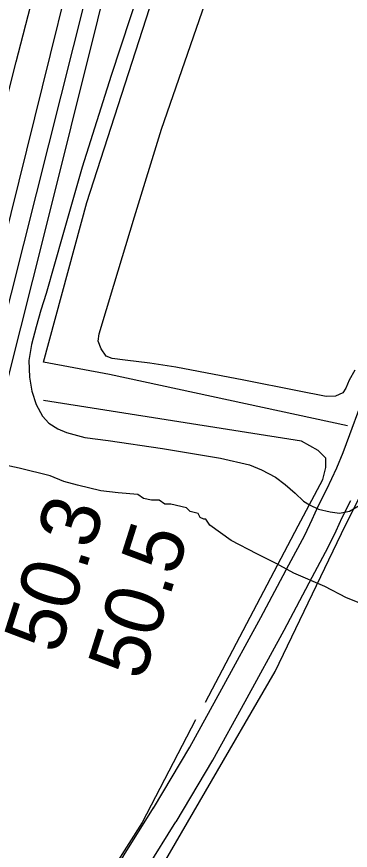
# Model space of a CAD drawing. Extents: x 3172297 to 3210190, y 958463 to 983887.
# Drawn here: x 3201341 to 3201720, y 972492 to 973439 of the extents above; entities that cross this region are included whole.
import ezdxf

# ---------------------------------------------------------------- set-up
doc = ezdxf.new("R2010")
doc.units = 0
for name, color, linetype in [('V-LEVE-TOET', 7, 'Continuous'), ('V-RIVR-RANG', 7, 'Continuous'), ('V-ROAD-CNTR', 7, 'Continuous'), ('V-SITE-VEGE', 7, 'Continuous'), ('V-TOPO-MAJR', 7, 'Continuous'), ('V-TOPO-MINR', 7, 'Continuous'), ('V-TOPO-SHOR', 7, 'Continuous')]:
    doc.layers.add(name, color=color, linetype=linetype)

msp = doc.modelspace()

# ---------------------------------------------------------------- linework, layer by layer
at = {"layer": 'V-LEVE-TOET'}
for points in [[(3201491.88, 973504.1), (3201448.47, 973371.79), (3201415.69, 973267.64), (3201393.79, 973191.03), (3201374.9, 973124.34), (3201368.63, 973105.49), (3201363.27, 973086.62), (3201358.16, 973066.58), (3201355.21, 973048.12), (3201355.91, 973029.35), (3201358.56, 973013.41), (3201363.29, 972998.21), (3201370.46, 972984.99), (3201377.74, 972977.04), (3201387.83, 972970.58), (3201397.92, 972966.46), (3201418.56, 972960.9), (3201445.08, 972957.34), (3201506.97, 972948.54), (3201572.8, 972937.54), (3201605.48, 972929.95), (3201619.37, 972924.25), (3201635, 972915.73), (3201646.08, 972907.43), (3201657.54, 972897.66), (3201666.78, 972888.75), (3201673.67, 972884.36), (3201684, 972879.38), (3201697.32, 972876.36), (3201707.83, 972875.07), (3201719.23, 972877.2), (3201730, 972883.75)], [(3201725.07, 973037.42), (3201718.65, 973025.78), (3201715.14, 973016.97), (3201711.5, 973011.7), (3201703.08, 973007.75), (3201692.7, 973007.58), (3201660.16, 973013.67), (3201599.36, 973026.1), (3201521.93, 973040.67), (3201492.58, 973045.06), (3201464.33, 973048.48), (3201449.78, 973050.49), (3201442.93, 973053.15), (3201437.02, 973061.43), (3201433.81, 973070.34), (3201434.87, 973078.53), (3201451.61, 973133.97), (3201474.97, 973211.44), (3201505.82, 973310.94), (3201558.54, 973464.19)]]:
    msp.add_lwpolyline(points, dxfattribs=at)
at = {"layer": 'V-ROAD-CNTR'}
for points in [[(3201496.56, 972540.08), (3201538.02, 972609.28), (3201574.2, 972675.57), (3201618.45, 972756.35), (3201650.36, 972816.44), (3201668.31, 972849.86), (3201676.96, 972867.65), (3201683.77, 972882.81), (3201693.59, 972902.37), (3201704.65, 972926.24), (3201711.92, 972943.76), (3201719.37, 972964.22), (3201731.31, 972996.16)], [(3201522.3, 972524.66), (3201564.07, 972594.37), (3201600.52, 972661.17), (3201644.86, 972742.11), (3201676.82, 972802.31), (3201695.03, 972836.2), (3201704.14, 972854.94), (3201710.87, 972869.92), (3201720.62, 972889.33)], [(3201272.9, 971957.51), (3201274.01, 971997.39), (3201276.8, 972033.59), (3201279.85, 972067.51), (3201284.8, 972103.52), (3201288.5, 972126.45), (3201296.82, 972164.12), (3201304.02, 972189.01), (3201311.37, 972210.68), (3201321.13, 972235.28), (3201331.94, 972258.73), (3201343.09, 972280.16), (3201363.62, 972320.04), (3201380.25, 972349.89), (3201429.25, 972428.43), (3201463.29, 972486.95), (3201496.71, 972540.33)], [(3201302.9, 971957), (3201303.98, 971995.82), (3201306.69, 972031.09), (3201309.67, 972064.12), (3201314.48, 972099.1), (3201317.98, 972120.82), (3201325.91, 972156.71), (3201332.65, 972180.03), (3201339.53, 972200.32), (3201348.72, 972223.46), (3201358.88, 972245.52), (3201369.73, 972266.36), (3201390.07, 972305.87), (3201406.09, 972334.64), (3201454.95, 972412.94), (3201488.98, 972471.44), (3201522.14, 972524.41)]]:
    msp.add_lwpolyline(points, dxfattribs=at)
at = {"layer": 'V-SITE-VEGE'}
for p, q in [((3201343.87, 972926.02), (3201315.14, 972932.43)), ((3201379.23, 972917.45), (3201343.87, 972926.02)), ((3201394.73, 972910.94), (3201379.23, 972917.45)), ((3201410.2, 972906.64), (3201394.73, 972910.94)), ((3201436.72, 972900.21), (3201410.2, 972906.64)), ((3201456.6, 972898.15), (3201436.72, 972900.21)), ((3201478.68, 972896.1), (3201456.6, 972898.15)), ((3201485.33, 972891.74), (3201478.68, 972896.1)), ((3201494.17, 972889.59), (3201485.33, 972891.74)), ((3201503, 972889.66), (3201494.17, 972889.59)), ((3201509.65, 972885.29), (3201503, 972889.66)), ((3201516.27, 972885.34), (3201509.65, 972885.29)), ((3201533.95, 972881.06), (3201516.27, 972885.34)), ((3201538.39, 972876.68), (3201533.95, 972881.06)), ((3201547.23, 972874.53), (3201538.39, 972876.68)), ((3201549.47, 972870.14), (3201547.23, 972874.53)), ((3201553.9, 972867.96), (3201549.47, 972870.14)), ((3201556.11, 972867.98), (3201553.9, 972867.96)), ((3201560.57, 972861.39), (3201556.11, 972867.98)), ((3201584.97, 972843.92), (3201560.57, 972861.39)), ((3201613.76, 972828.68), (3201584.97, 972843.92)), ((3201635.9, 972817.81), (3201613.76, 972828.68)), ((3201655.84, 972806.92), (3201635.9, 972817.81)), ((3201691.26, 972791.73), (3201655.84, 972806.92)), ((3201715.62, 972778.67), (3201691.26, 972791.73)), ((3201737.75, 972770.01), (3201715.62, 972778.67))]:
    msp.add_line(p, q, dxfattribs=at)
at = {"layer": 'V-TOPO-MAJR'}
msp.add_lwpolyline([(3200960.14, 971447.81), (3201111.54, 972055.85), (3201242.44, 972833.9), (3201247.29, 972857.37), (3201252.36, 972880.79), (3201257.75, 972904.15), (3201263.36, 972927.45), (3201513.4, 973935.92)], dxfattribs=at)
at = {"layer": 'V-TOPO-MINR'}
for points in [[(3201053.68, 971405.86), (3201283.44, 972831.33), (3201284.05, 972834.64), (3201289.56, 972861.82), (3201290.27, 972865.22), (3201291.02, 972868.61), (3201291.82, 972871.99), (3201292.65, 972875.36), (3201318.52, 972976.96), (3201332.27, 973031.14), (3201345.97, 973085.33), (3201359.59, 973139.53), (3201373.16, 973193.76), (3201643.63, 974278.2)], [(3201065.33, 971964.02), (3201079.85, 972032.5), (3201092.6, 972101.33), (3201104.15, 972170.4), (3201111.22, 972216.28), (3201118.35, 972262.59), (3201125.48, 972308.89), (3201132.6, 972355.2), (3201139.72, 972401.51), (3201146.98, 972447.8), (3201154.43, 972494.05), (3201162.14, 972540.26), (3201170.04, 972586.45), (3201209.47, 972812.9), (3201216.47, 972851.39), (3201223.85, 972889.81), (3201231.79, 972928.11), (3201240.12, 972966.33), (3201260.38, 973056.14), (3201279.52, 973139.12), (3201299.17, 973221.97), (3201319.62, 973304.63), (3201340.58, 973387.16), (3201567.43, 974262.73)], [(3201027.83, 971471.28), (3201234.4, 972658.44), (3201235.28, 972673.03), (3201236.57, 972687.6), (3201238.38, 972702.13), (3201240.44, 972716.62), (3201242.9, 972731.05), (3201245.61, 972745.44), (3201266.43, 972848.17), (3201269.21, 972861.39), (3201272.11, 972874.57), (3201275.19, 972887.71), (3201278.4, 972900.83), (3201433.99, 973517.52)]]:
    msp.add_lwpolyline(points, dxfattribs=at)
at = {"layer": 'V-TOPO-SHOR'}
for points in [[(3201716.85, 972973.97), (3201446.67, 973032.19), (3201371.71, 973046.33), (3201420.99, 973227.59), (3201515.9, 973522.09), (3201598.49, 973776.52), (3201649.57, 973978.7), (3201741.15, 974337.75), (3201776.4, 974485.91), (3201871.59, 974897.27), (3201931.55, 975162.22), (3201940.49, 975254.63), (3201945.94, 975341.82), (3201951.42, 975441.21), (3201957.27, 975692.34), (3201955.69, 975756.88), (3201961.02, 975798.72), (3201973.33, 975837.06), (3201980.41, 975878.9), (3201978.79, 975929.48), (3201977.08, 975945.18), (3201956.56, 976107.43), (3201967.27, 976206.81), (3201976.18, 976285.27)], [(3201555.62, 972660.44), (3201660.76, 972860.74), (3201688.79, 972913), (3201692.32, 972926.94), (3201692.34, 972937.4), (3201683.64, 972946.14), (3201664.49, 972956.66), (3201371.6, 973002.73)], [(3201154.73, 971188.1), (3201201.16, 971350.84), (3201268.72, 971469.28), (3201295.43, 971536.48), (3201316.86, 971609.01), (3201320.62, 971697.51), (3201316.05, 971998.45), (3201339.48, 972168.33), (3201355.53, 972216.08), (3201391.11, 972286.8), (3201476.41, 972422.9), (3201634.63, 972695.12), (3201714.7, 972861.31), (3201737.83, 972907.28), (3201746.71, 972917.88), (3201752.03, 972921.41), (3201769.03, 972918.03)], [(3201544.22, 972640.46), (3201483.75, 972523.78), (3201423.32, 972428.34), (3201369.99, 972338.19), (3201314.86, 972235.66), (3201288.12, 972159.61), (3201279.21, 972133.07), (3201257.66, 972009.21), (3201255.45, 971832.2), (3201256.87, 971688.81), (3201258.42, 971600.3), (3201245.91, 971552.54), (3201219.19, 971485.33), (3201169.37, 971381.02), (3201128.35, 971258.97), (3201092.55, 971099.75)]]:
    msp.add_lwpolyline(points, dxfattribs=at)

# ---------------------------------------------------------------- texts
at = {"layer": 'V-RIVR-RANG'}
for s, p in [('50.3', (3201389.06, 972713.32)), ('50.5', (3201484.47, 972683.36))]:
    msp.add_text(s, height=67, rotation=72.42833, dxfattribs=at).set_placement(p)

doc.saveas('drawing.dxf')
